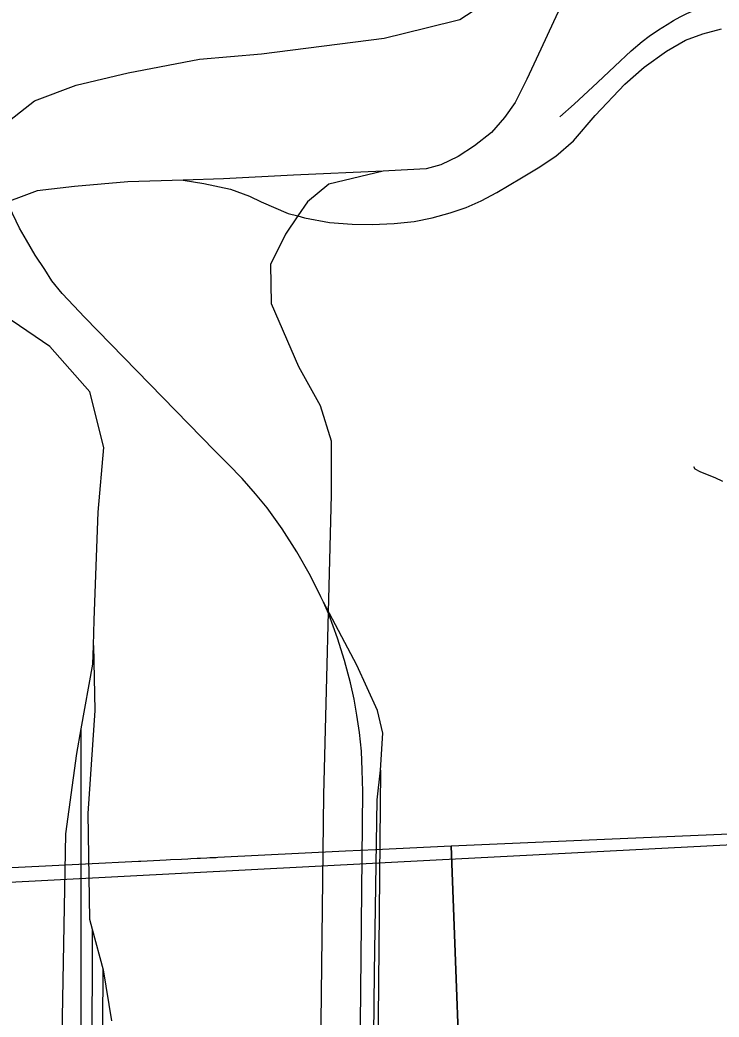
# Model space of a CAD drawing. Extents: x -59 to 82, y -3 to 49.
# Drawn here: x -13.198 to -12.781, y 34.437 to 35.032 of the extents above; entities that cross this region are included whole.
import ezdxf

# ---------------------------------------------------------------- set-up
doc = ezdxf.new("R2010")
doc.units = 0
for name, color, linetype in [('GM_X_City_Street', 7, 'Continuous'), ('GM_X_Corporation', 7, 'Continuous'), ('GM_X_Minor_River', 7, 'Continuous'), ('GM_X_Rail_Line', 7, 'Continuous')]:
    doc.layers.add(name, color=color, linetype=linetype)

msp = doc.modelspace()

# ---------------------------------------------------------------- linework, layer by layer
at = {"layer": 'GM_X_City_Street'}
msp.add_lwpolyline([(-12.87566, 34.97434), (-12.86698, 34.98202), (-12.85309, 34.99491), (-12.84279, 35.00463), (-12.83299, 35.01374), (-12.82649, 35.01928), (-12.82226, 35.02247), (-12.81671, 35.0263), (-12.81157, 35.02956), (-12.80769, 35.03185), (-12.80371, 35.034), (-12.79966, 35.03599), (-12.79548, 35.03789), (-12.79112, 35.0397), (-12.7867, 35.04134), (-12.78221, 35.0428), (-12.77724, 35.04423)], dxfattribs=at)
at = {"layer": 'GM_X_Corporation'}
for points in [[(-13.56902, 33.95902), (-13.57411, 33.97416), (-13.57613, 33.98553), (-13.57551, 33.9977), (-13.56582, 34.01338), (-13.48933, 34.08978), (-13.4329, 34.0615), (-13.32871, 34.17049), (-13.33133, 34.202), (-13.40109, 34.2362), (-13.39823, 34.286), (-13.39875, 34.29853), (-13.40219, 34.50704), (-12.94952, 34.53065), (-12.13355, 34.57285)], [(-12.76084, 33.96946), (-12.8127, 33.98337), (-12.81586, 33.98324), (-12.89444, 33.98009), (-12.91947, 33.97908), (-12.92032, 34.00181), (-12.92075, 34.01317), (-12.92144, 34.0317), (-12.92223, 34.05253), (-12.92517, 34.13112), (-12.9273, 34.18794), (-12.92951, 34.24691), (-12.92956, 34.248), (-12.931, 34.28641), (-12.93103, 34.28736), (-12.93313, 34.34323), (-12.94045, 34.5391), (-12.84892, 34.54299), (-12.75097, 34.54715)], [(-13.22297, 34.52515), (-13.15485, 34.52851), (-13.13126, 34.52967), (-13.12732, 34.52987), (-13.12586, 34.52994), (-13.11061, 34.53069), (-13.10812, 34.53082), (-13.10162, 34.53114), (-13.09783, 34.53133), (-13.09594, 34.53142), (-13.09215, 34.53161), (-13.09026, 34.5317), (-13.08647, 34.53189), (-13.08458, 34.53198), (-13.08079, 34.53217), (-13.07985, 34.53221), (-13.00359, 34.53601), (-12.98562, 34.53685), (-12.94045, 34.5391), (-12.93313, 34.34323)]]:
    msp.add_lwpolyline(points, dxfattribs=at)
at = {"layer": 'GM_X_Minor_River'}
msp.add_lwpolyline([(-12.79573, 34.76566), (-12.79495, 34.76415), (-12.79189, 34.76267), (-12.78769, 34.76082), (-12.78311, 34.75897), (-12.77852, 34.75675)], dxfattribs=at)
at = {"layer": 'GM_X_Rail_Line'}
for p, q in [((-13.15495, 34.48922), (-13.14835, 34.46496)), ((-13.14835, 34.46496), (-13.14329, 34.43462))]:
    msp.add_line(p, q, dxfattribs=at)
for points in [[(-13.24601, 34.88057), (-13.2329, 34.91816), (-13.22398, 34.94186), (-13.21014, 34.96782), (-13.1893, 34.98399), (-13.16445, 34.99332), (-13.1334, 35.00074), (-13.09076, 35.00876), (-13.05375, 35.01205), (-12.9805, 35.02133), (-12.95537, 35.02746), (-12.93541, 35.03256), (-12.92338, 35.0403), (-12.91433, 35.04924), (-12.90581, 35.0626), (-12.90056, 35.08257), (-12.89778, 35.10252), (-12.89533, 35.13157), (-12.89268, 35.16554), (-12.88617, 35.23645), (-12.88265, 35.28322), (-12.87614, 35.30392)], [(-12.87979, 35.13701), (-12.87492, 35.12067), (-12.87243, 35.10615), (-12.87025, 35.09515), (-12.8688, 35.08322), (-12.86745, 35.07327), (-12.86849, 35.06217), (-12.87181, 35.0492), (-12.87492, 35.04039), (-12.87945, 35.03114), (-12.88693, 35.01479), (-12.89534, 34.9968), (-12.90234, 34.98302), (-12.90865, 34.97391), (-12.91636, 34.96503), (-12.92652, 34.95713), (-12.9364, 34.95062), (-12.94661, 34.94562), (-12.9554, 34.94323), (-12.96648, 34.9428), (-12.97777, 34.94204), (-12.98102, 34.94189)], [(-13.01678, 34.68448), (-13.01826, 34.68781), (-13.02457, 34.7002), (-13.03259, 34.71454), (-13.04146, 34.72826), (-13.05045, 34.7409), (-13.05737, 34.74916), (-13.06539, 34.75839), (-13.07365, 34.76689), (-13.08167, 34.77491), (-13.15953, 34.85472), (-13.16585, 34.86152), (-13.17277, 34.86893), (-13.17896, 34.87646), (-13.18322, 34.88326), (-13.18893, 34.89177), (-13.19415, 34.90063), (-13.19828, 34.9078), (-13.20447, 34.9208), (-13.20559, 34.92289), (-13.2174, 34.95521), (-13.22168, 34.97757), (-13.22463, 35.01768), (-13.222, 35.04563)], [(-13.0321, 34.91518), (-13.02815, 34.91413), (-13.01317, 34.91131), (-12.99971, 34.91022), (-12.98765, 34.91001), (-12.97452, 34.91066), (-12.96257, 34.91196), (-12.95193, 34.91413), (-12.94118, 34.91706), (-12.93152, 34.92032), (-12.9225, 34.92423), (-12.91317, 34.92922), (-12.89851, 34.93791), (-12.88863, 34.94388), (-12.87799, 34.95094), (-12.86745, 34.95995), (-12.85442, 34.97526), (-12.83672, 34.99383), (-12.82521, 35.00393), (-12.81186, 35.01359), (-12.80057, 35.02011), (-12.79025, 35.02402), (-12.77907, 35.02695)], [(-12.98102, 34.94189), (-13.03467, 34.93954), (-13.07637, 34.93737), (-13.10058, 34.9365)], [(-12.98102, 34.94189), (-13.01354, 34.93417), (-13.02636, 34.92365), (-13.0321, 34.91518)], [(-13.10058, 34.9365), (-13.13355, 34.93548), (-13.16545, 34.93285), (-13.18781, 34.93022), (-13.21411, 34.92036), (-13.23318, 34.90194), (-13.24601, 34.88057)], [(-13.10058, 34.9365), (-13.0882, 34.93455), (-13.07224, 34.93118), (-13.06084, 34.92694), (-13.054, 34.92369), (-13.03793, 34.91674), (-13.0321, 34.91518)], [(-13.0321, 34.91518), (-13.03952, 34.90425), (-13.04839, 34.88616), (-13.04806, 34.86282), (-13.03162, 34.82533), (-13.0188, 34.80199), (-13.01222, 34.78094), (-13.01222, 34.74872), (-13.01683, 34.56952), (-13.02012, 34.28082), (-13.02307, 34.26208), (-13.03853, 34.23643), (-13.05398, 34.22558), (-13.08588, 34.21177), (-13.11218, 34.20421), (-13.1375, 34.19533), (-13.16052, 34.17824), (-13.17636, 34.15742)], [(-13.15418, 34.6587), (-13.15361, 34.67375), (-13.15131, 34.7382), (-13.14802, 34.777), (-13.15624, 34.81021), (-13.18025, 34.83717), (-13.2026, 34.85262), (-13.22332, 34.85821), (-13.23713, 34.8569), (-13.25471, 34.85208)], [(-12.9891, 34.08094), (-12.98947, 34.08312), (-12.99275, 34.10742), (-12.99469, 34.12685), (-12.99603, 34.14787), (-12.997, 34.1718), (-12.997, 34.20593), (-12.99554, 34.33396), (-12.99323, 34.57144), (-12.9936, 34.58432), (-12.99408, 34.59562), (-12.99518, 34.60667), (-12.99688, 34.61712), (-12.99846, 34.62671), (-13.00064, 34.63631), (-13.00429, 34.64979), (-13.0083, 34.66303), (-13.01364, 34.67737), (-13.01678, 34.68448)], [(-12.98267, 34.58415), (-12.98139, 34.6063), (-12.98448, 34.61981), (-12.99682, 34.647), (-13.01678, 34.68448)], [(-13.16151, 34.60882), (-13.1546, 34.64745), (-13.15418, 34.6587)], [(-13.15418, 34.6587), (-13.15328, 34.61983), (-13.15756, 34.55834), (-13.15657, 34.49521), (-13.15495, 34.48922)], [(-13.18353, 34.14799), (-13.17597, 34.17659), (-13.17531, 34.22032), (-13.17268, 34.43668), (-13.17071, 34.54617), (-13.16413, 34.59418), (-13.16151, 34.60882)], [(-13.16927, 34.17123), (-13.16512, 34.20586), (-13.1615, 34.36368), (-13.16151, 34.60882)], [(-12.98929, 34.11787), (-12.98933, 34.125), (-12.98784, 34.31323), (-12.98625, 34.46332), (-12.98473, 34.56642), (-12.98267, 34.58415)], [(-12.98267, 34.58415), (-12.98533, 34.30858), (-12.98637, 34.15258), (-12.98929, 34.11787)], [(-13.15495, 34.48922), (-13.15558, 34.2486), (-13.16196, 34.1855)], [(-13.15362, 34.20175), (-13.14967, 34.23709), (-13.14835, 34.46496)]]:
    msp.add_lwpolyline(points, dxfattribs=at)

doc.saveas('drawing.dxf')
